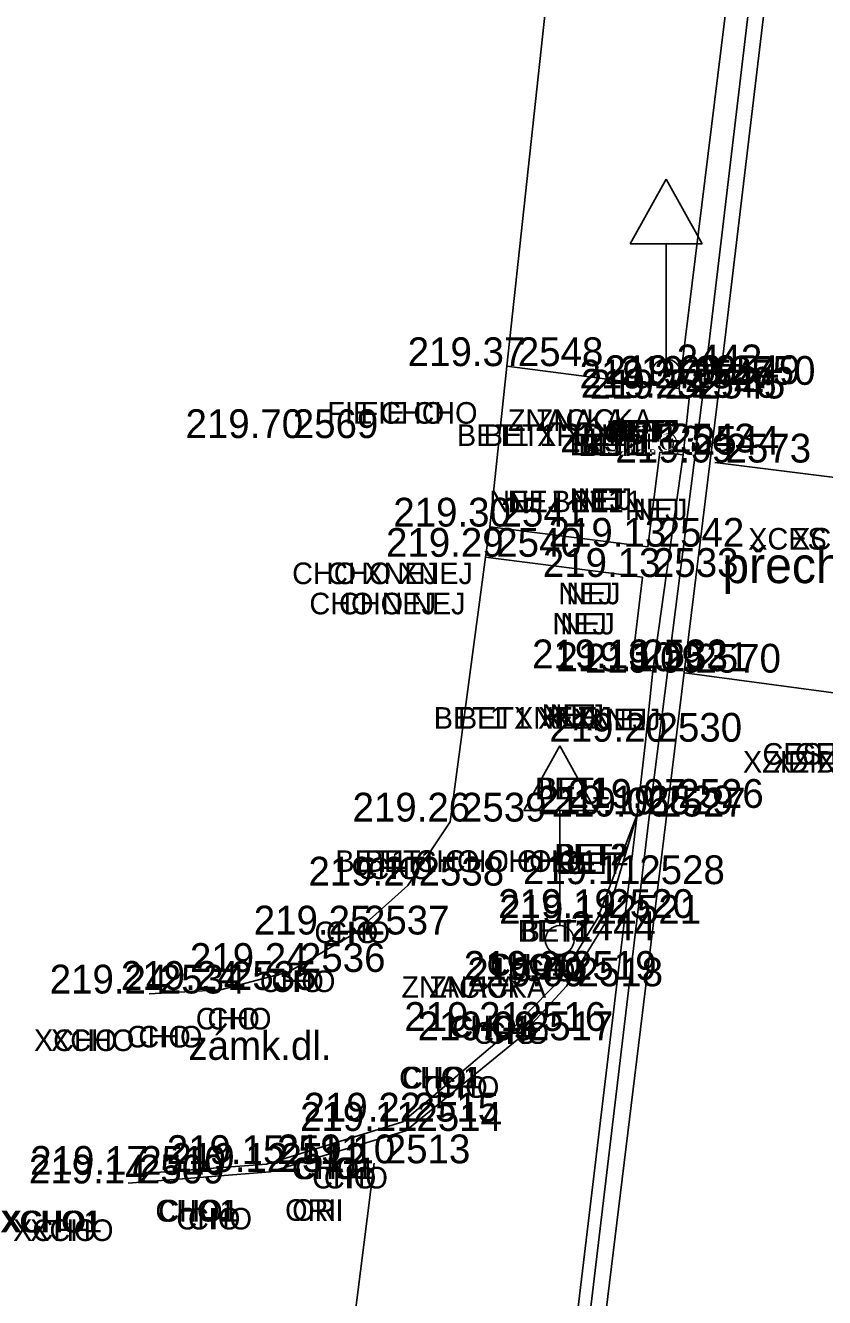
# Model space of a CAD drawing. Extents: x -471047 to -470889, y -1102859 to -1102000.
# Drawn here: x -470952.41 to -470941.29, y -1102212.58 to -1102194.89 of the extents above; entities that cross this region are included whole.
import ezdxf

# ---------------------------------------------------------------- set-up
doc = ezdxf.new("R2010")
doc.units = 0
for name, color, linetype in [('Vrstva 1', 7, 'Continuous'), ('Vrstva 19', 7, 'Continuous'), ('Vrstva 22', 7, 'Continuous'), ('Vrstva 34', 7, 'Continuous'), ('Vrstva 35', 7, 'Continuous'), ('Vrstva 36', 7, 'Continuous'), ('Vrstva 38', 7, 'Continuous'), ('Vrstva 5', 7, 'Continuous'), ('Vrstva 7', 7, 'Continuous'), ('Vrstva 8', 7, 'Continuous')]:
    doc.layers.add(name, color=color, linetype=linetype)

msp = doc.modelspace()

# ---------------------------------------------------------------- linework, layer by layer
at = {"layer": 'Vrstva 1'}
for points in [[(-471040.344, -1102858.385), (-471031.676, -1102846.187), (-471026.357, -1102838.629), (-471023.212, -1102833.975), (-471019.21, -1102827.465), (-471016.861, -1102823.272), (-471013.099, -1102815.912), (-471010.824, -1102810.955), (-471007.329, -1102802.292), (-471005.34, -1102796.515), (-471002.842, -1102787.838), (-471001.3, -1102780.997), (-471000.19, -1102774.713), (-470999.247, -1102768.204), (-470998.794, -1102764.784), (-470997.199, -1102751.812), (-470994.899, -1102732.807), (-470992.551, -1102713.262), (-470990.326, -1102694.887), (-470988.122, -1102676.57), (-470985.812, -1102657.305), (-470983.537, -1102638.407), (-470981.386, -1102620.622), (-470979.843, -1102608.014), (-470976.377, -1102579.253), (-470972.945, -1102550.69), (-470970.475, -1102530.206), (-470967.905, -1102508.801), (-470965.053, -1102485.131), (-470962.734, -1102465.9), (-470960.173, -1102444.812), (-470957.795, -1102425.103), (-470954.965, -1102401.839), (-470953.834, -1102392.574), (-470952.33, -1102379.985), (-470950.744, -1102366.853), (-470948.978, -1102352.106), (-470947.037, -1102335.844), (-470944.949, -1102318.462), (-470944.013, -1102310.745), (-470942.39, -1102297.267), (-470939.519, -1102273.45), (-470937.593, -1102257.43), (-470936.064, -1102244.81), (-470934.114, -1102228.634), (-470931.621, -1102207.856), (-470929.536, -1102190.857), (-470926.572, -1102166.31), (-470924.91, -1102152.663), (-470923.413, -1102140.333), (-470921.923, -1102127.669), (-470921.155, -1102120.084), (-470920.446, -1102109.574), (-470919.912, -1102099.137), (-470919.63, -1102088.981), (-470919.523, -1102081.193), (-470919.563, -1102070.395), (-470919.714, -1102064.236), (-470920.134, -1102054.704), (-470920.462, -1102047.615), (-470920.599, -1102044.52), (-470920.743, -1102041.873), (-470921.125, -1102034.455), (-470921.774, -1102030.337), (-470922.418, -1102027.787), (-470923.734, -1102023.93), (-470924.872, -1102021.434), (-470926.752, -1102018.182), (-470927.953, -1102016.45), (-470929.616, -1102014.424), (-470932.252, -1102011.756), (-470935.111, -1102009.425), (-470938.391, -1102007.371), (-470942.651, -1102005.401)], [(-471041.328, -1102857.18), (-471032.144, -1102844.242), (-471027.583, -1102837.763), (-471024.388, -1102833.028), (-471020.451, -1102826.6), (-471018.089, -1102822.378), (-471014.542, -1102815.445), (-471012.233, -1102810.418), (-471009.247, -1102803.108), (-471006.795, -1102796.098), (-471004.315, -1102787.532), (-471002.782, -1102780.723), (-471001.674, -1102774.458), (-471000.75, -1102768.095), (-471000.28, -1102764.601), (-470998.692, -1102751.741), (-470996.378, -1102732.635), (-470994.028, -1102713.058), (-470991.808, -1102694.749), (-470989.616, -1102676.447), (-470987.284, -1102657.013), (-470985.031, -1102638.272), (-470982.87, -1102620.431), (-470981.334, -1102607.933), (-470977.881, -1102579.263), (-470974.429, -1102550.492), (-470971.964, -1102530.054), (-470969.391, -1102508.607), (-470966.54, -1102484.984), (-470964.231, -1102465.853), (-470961.679, -1102444.752), (-470959.304, -1102425.078), (-470956.455, -1102401.634), (-470955.339, -1102392.489), (-470953.812, -1102379.71), (-470952.249, -1102366.808), (-470950.479, -1102352.023), (-470948.536, -1102335.868), (-470946.426, -1102318.233), (-470945.493, -1102310.531), (-470943.864, -1102297.013), (-470940.984, -1102273.071), (-470939.078, -1102257.195), (-470937.559, -1102244.684), (-470935.592, -1102228.353), (-470933.101, -1102207.653), (-470931.011, -1102190.57), (-470928.046, -1102166.021), (-470926.409, -1102152.578), (-470924.898, -1102140.121), (-470923.427, -1102127.544), (-470922.647, -1102119.826), (-470921.919, -1102109.229), (-470921.42, -1102099.134), (-470921.127, -1102089.016), (-470921.023, -1102081.453), (-470921.061, -1102070.468), (-470921.209, -1102064.314), (-470921.666, -1102053.966), (-470922.156, -1102043.345), (-470922.299, -1102039.934), (-470922.637, -1102034.36), (-470923.091, -1102031.241), (-470923.847, -1102028.247), (-470925.083, -1102024.594), (-470926.222, -1102022.086), (-470928.04, -1102018.943), (-470929.138, -1102017.357), (-470930.929, -1102015.175), (-470933.062, -1102013.049), (-470936.379, -1102010.368), (-470939.169, -1102008.662), (-470942.899, -1102006.906), (-470945.661, -1102005.908)], [(-471043.557, -1102855.955), (-471035.129, -1102844.026), (-471029.872, -1102836.499), (-471026.577, -1102831.578), (-471022.675, -1102825.415), (-471020.123, -1102821.053), (-471016.667, -1102814.59), (-471014.208, -1102809.45), (-471011.177, -1102802.451), (-471008.55, -1102795.333), (-471006.082, -1102787.209), (-471004.464, -1102780.376), (-471003.265, -1102774.167), (-471002.327, -1102767.948), (-471001.636, -1102762.527), (-471000.297, -1102751.605), (-470997.959, -1102732.524), (-470995.602, -1102712.802), (-470993.412, -1102694.623), (-470991.21, -1102676.17), (-470988.891, -1102656.857), (-470986.625, -1102638.083), (-470984.455, -1102620.195), (-470982.936, -1102607.733), (-470979.497, -1102579.223), (-470976.023, -1102550.279), (-470973.554, -1102529.822), (-470970.991, -1102508.497), (-470968.146, -1102484.787), (-470965.835, -1102465.72), (-470963.284, -1102444.529), (-470960.91, -1102424.942), (-470958.043, -1102401.343), (-470956.946, -1102392.356), (-470955.396, -1102379.408), (-470953.851, -1102366.636), (-470952.049, -1102351.733), (-470950.124, -1102335.611), (-470948.034, -1102318.083), (-470947.094, -1102310.328), (-470945.421, -1102296.51), (-470942.58, -1102272.848), (-470940.675, -1102256.948), (-470939.176, -1102244.526), (-470937.187, -1102228.174), (-470934.708, -1102207.467), (-470932.621, -1102190.433), (-470929.634, -1102165.778), (-470928.004, -1102152.415), (-470926.45, -1102139.595), (-470925.003, -1102127.418), (-470924.249, -1102119.695), (-470923.515, -1102109.093), (-470923.018, -1102099.069), (-470922.711, -1102088.911), (-470922.643, -1102081.356), (-470922.797, -1102070.414), (-470923.018, -1102064.454), (-470923.52, -1102053.203), (-470923.823, -1102047.529), (-470924.123, -1102041.506), (-470924.462, -1102037.486), (-470924.934, -1102031.904), (-470925.664, -1102028.672), (-470926.771, -1102025.506), (-470927.959, -1102022.914), (-470929.674, -1102020.028), (-470930.76, -1102018.498), (-470932.447, -1102016.478), (-470935.215, -1102013.816), (-470937.644, -1102011.98), (-470940.381, -1102010.371), (-470943.968, -1102008.669), (-470947.145, -1102007.524), (-470950.874, -1102006.74)], [(-471044.756, -1102855.056), (-471036.376, -1102843.177), (-471031.167, -1102835.741), (-471027.859, -1102830.8), (-471023.934, -1102824.593), (-471021.43, -1102820.312), (-471018.011, -1102813.91), (-471015.536, -1102808.75), (-471012.578, -1102801.897), (-471009.95, -1102794.77), (-471007.561, -1102786.914), (-471005.936, -1102780.074), (-471004.727, -1102773.818), (-471003.828, -1102767.827), (-471003.121, -1102762.345), (-471001.787, -1102751.467), (-470999.446, -1102732.348), (-470997.073, -1102712.539), (-470994.902, -1102694.521), (-470992.696, -1102676.023), (-470990.376, -1102656.68), (-470988.131, -1102638.071), (-470985.947, -1102620.018), (-470984.417, -1102607.512), (-470980.993, -1102579.08), (-470977.514, -1102550.137), (-470975.048, -1102529.649), (-470972.488, -1102508.37), (-470969.618, -1102484.508), (-470967.34, -1102465.669), (-470964.767, -1102444.39), (-470962.402, -1102424.781), (-470959.534, -1102401.193), (-470958.432, -1102392.151), (-470956.883, -1102379.208), (-470955.335, -1102366.424), (-470953.535, -1102351.506), (-470951.606, -1102335.399), (-470949.519, -1102317.94), (-470948.575, -1102310.159), (-470946.889, -1102296.144), (-470944.056, -1102272.618), (-470942.139, -1102256.659), (-470940.657, -1102244.341), (-470938.638, -1102227.749), (-470936.19, -1102207.298), (-470934.102, -1102190.255), (-470931.124, -1102165.639), (-470929.492, -1102152.254), (-470927.915, -1102139.252), (-470926.46, -1102127.103), (-470925.74, -1102119.604), (-470925.012, -1102108.913), (-470924.523, -1102099.054), (-470924.217, -1102088.866), (-470924.148, -1102081.334), (-470924.301, -1102070.391), (-470924.518, -1102064.43), (-470924.97, -1102054.435), (-470925.588, -1102041.569), (-470925.963, -1102035.313), (-470926.405, -1102032.225), (-470927.078, -1102029.198), (-470928.123, -1102026.148), (-470929.318, -1102023.558), (-470930.84, -1102020.97), (-470931.868, -1102019.515), (-470933.443, -1102017.605), (-470936.26, -1102014.885), (-470938.429, -1102013.255), (-470941.213, -1102011.639), (-470944.847, -1102009.927), (-470947.723, -1102008.912), (-470951.444, -1102008.161), (-470954.511, -1102007.931), (-470957.895, -1102008.041)]]:
    msp.add_spline(points, degree=3, dxfattribs=at)
at = {"layer": 'Vrstva 19'}
for p, q in [((-470943.498, -1102197.032), (-470943.998, -1102197.932)), ((-470943.498, -1102197.032), (-470942.998, -1102197.932)), ((-470942.998, -1102197.932), (-470943.998, -1102197.932)), ((-470943.498, -1102197.932), (-470943.498, -1102199.532)), ((-470944.979, -1102204.907), (-470945.479, -1102205.807)), ((-470944.979, -1102204.907), (-470944.479, -1102205.807)), ((-470944.479, -1102205.807), (-470945.479, -1102205.807)), ((-470944.979, -1102205.807), (-470944.979, -1102207.407))]:
    msp.add_line(p, q, dxfattribs=at)
for centre in [(-470943.498, -1102199.732), (-470944.979, -1102207.607)]:
    msp.add_circle(centre, 0.2, dxfattribs=at)
at = {"layer": 'Vrstva 34'}
for p, q in [((-470945.71, -1102199.63), (-470945.71, -1102199.63)), ((-470943.5, -1102199.73), (-470943.5, -1102199.73)), ((-470943.32, -1102199.94), (-470943.32, -1102199.94)), ((-470942.97, -1102199.88), (-470942.97, -1102199.88)), ((-470942.76, -1102199.89), (-470942.76, -1102199.89)), ((-470943.3, -1102200.07), (-470943.3, -1102200.07)), ((-470943.18, -1102200.08), (-470943.18, -1102200.08)), ((-470948.84, -1102200.63), (-470948.84, -1102200.63)), ((-470943.59, -1102200.83), (-470943.59, -1102200.83)), ((-470943.26, -1102200.86), (-470943.26, -1102200.86)), ((-470942.82, -1102200.97), (-470942.82, -1102200.97)), ((-470945.95, -1102201.86), (-470945.95, -1102201.86)), ((-470946.01, -1102202.28), (-470946.01, -1102202.28)), ((-470943.75, -1102202.14), (-470943.75, -1102202.14)), ((-470943.83, -1102202.56), (-470943.83, -1102202.56)), ((-470943.98, -1102203.83), (-470943.98, -1102203.83)), ((-470943.68, -1102203.87), (-470943.68, -1102203.87)), ((-470943.24, -1102203.89), (-470943.24, -1102203.89)), ((-470943.78, -1102204.85), (-470943.78, -1102204.85)), ((-470943.48, -1102205.77), (-470943.48, -1102205.77)), ((-470946.5, -1102205.96), (-470946.5, -1102205.96)), ((-470943.9, -1102205.86), (-470943.9, -1102205.86)), ((-470943.73, -1102205.89), (-470943.73, -1102205.89)), ((-470947.09, -1102206.85), (-470947.09, -1102206.85)), ((-470944.02, -1102206.83), (-470944.02, -1102206.83)), ((-470944.45, -1102207.3), (-470944.45, -1102207.3)), ((-470944.35, -1102207.38), (-470944.35, -1102207.38)), ((-470947.85, -1102207.53), (-470947.85, -1102207.53)), ((-470944.98, -1102207.61), (-470944.98, -1102207.61)), ((-470948.74, -1102208.05), (-470948.74, -1102208.05)), ((-470949.7, -1102208.3), (-470949.7, -1102208.3)), ((-470944.97, -1102208.16), (-470944.97, -1102208.16)), ((-470944.88, -1102208.25), (-470944.88, -1102208.25)), ((-470950.69, -1102208.35), (-470950.69, -1102208.35)), ((-470945.67, -1102208.87), (-470945.67, -1102208.87)), ((-470945.57, -1102209), (-470945.57, -1102209)), ((-470947.16, -1102210.13), (-470947.16, -1102210.13)), ((-470947.12, -1102210.26), (-470947.12, -1102210.26)), ((-470949.06, -1102210.72), (-470949.06, -1102210.72)), ((-470947.56, -1102210.71), (-470947.56, -1102210.71)), ((-470950.96, -1102210.87), (-470950.96, -1102210.87)), ((-470949.01, -1102210.83), (-470949.01, -1102210.83)), ((-470950.98, -1102210.99), (-470950.98, -1102210.99))]:
    msp.add_line(p, q, dxfattribs=at)
at = {"layer": 'Vrstva 5'}
for p, q in [((-470942.757, -1102199.889), (-470941.593, -1102190.169)), ((-470943.48, -1102205.772), (-470942.757, -1102199.889)), ((-470944.566, -1102214.653), (-470943.48, -1102205.772))]:
    msp.add_line(p, q, dxfattribs=at)
at = {"layer": 'Vrstva 7'}
for p, q in [((-470943.316, -1102199.942), (-470942.095, -1102190.004)), ((-470943.3, -1102200.066), (-470943.316, -1102199.942)), ((-470943.177, -1102200.081), (-470943.3, -1102200.066)), ((-470943.262, -1102200.861), (-470943.177, -1102200.081)), ((-470943.682, -1102203.867), (-470943.262, -1102200.861)), ((-470943.785, -1102204.85), (-470943.682, -1102203.867)), ((-470943.902, -1102205.864), (-470943.785, -1102204.85)), ((-470944.447, -1102207.299), (-470943.902, -1102205.864)), ((-470944.017, -1102206.826), (-470943.902, -1102205.864)), ((-470944.909, -1102214.277), (-470944.017, -1102206.826)), ((-470944.973, -1102208.156), (-470944.447, -1102207.299)), ((-470945.666, -1102208.87), (-470944.973, -1102208.156)), ((-470947.161, -1102210.134), (-470945.666, -1102208.87)), ((-470949.059, -1102210.723), (-470947.161, -1102210.134)), ((-470950.96, -1102210.865), (-470949.059, -1102210.723))]:
    msp.add_line(p, q, dxfattribs=at)
at = {"layer": 'Vrstva 8'}
for p, q in [((-470945.712, -1102199.631), (-470944.578, -1102189.112)), ((-470942.971, -1102199.876), (-470941.803, -1102190.081)), ((-470945.95, -1102201.864), (-470945.712, -1102199.631)), ((-470943.316, -1102199.942), (-470945.712, -1102199.631)), ((-470943.734, -1102205.894), (-470942.971, -1102199.876)), ((-470943.752, -1102202.14), (-470943.587, -1102200.826)), ((-470943.587, -1102200.826), (-470943.262, -1102200.861)), ((-470939.428, -1102201.394), (-470942.822, -1102200.97)), ((-470946.01, -1102202.285), (-470945.95, -1102201.864)), ((-470945.95, -1102201.864), (-470943.752, -1102202.14)), ((-470946.5, -1102205.963), (-470946.01, -1102202.285)), ((-470943.828, -1102202.562), (-470946.01, -1102202.285)), ((-470943.981, -1102203.832), (-470943.828, -1102202.562)), ((-470943.682, -1102203.867), (-470943.981, -1102203.832)), ((-470943.243, -1102203.894), (-470939.789, -1102204.358)), ((-470947.09, -1102206.847), (-470946.5, -1102205.963)), ((-470944.731, -1102214.277), (-470943.734, -1102205.894)), ((-470944.35, -1102207.382), (-470943.902, -1102205.864)), ((-470947.847, -1102207.527), (-470947.09, -1102206.847)), ((-470944.882, -1102208.249), (-470944.35, -1102207.382)), ((-470948.744, -1102208.048), (-470947.847, -1102207.527)), ((-470949.696, -1102208.297), (-470948.744, -1102208.048)), ((-470950.689, -1102208.353), (-470949.696, -1102208.297)), ((-470945.57, -1102208.996), (-470944.882, -1102208.249)), ((-470947.12, -1102210.261), (-470945.57, -1102208.996)), ((-470949.005, -1102210.83), (-470947.12, -1102210.261)), ((-470948.562, -1102218.681), (-470947.561, -1102210.708)), ((-470950.982, -1102210.986), (-470949.005, -1102210.83))]:
    msp.add_line(p, q, dxfattribs=at)

# ---------------------------------------------------------------- texts
at = {"layer": 'Vrstva 22'}
for s, height, p in [('přechod', 0.5, (-470942.716, -1102202.646)), ('zámk.dl.', 0.4, (-470950.143, -1102209.272))]:
    msp.add_text(s, height=height, dxfattribs=at).set_placement(p)
at = {"layer": 'Vrstva 35'}
for s, p in [('FIE CHO', (-470948.211, -1102200.43)), ('FIE CHO', (-470947.749, -1102200.43)), ('ZNACKA', (-470945.7, -1102200.53)), ('ZNACKA', (-470945.314, -1102200.53)), ('BET1 XFIE', (-470946.408, -1102200.74)), ('BET1 XFIE', (-470946.035, -1102200.74)), ('BET2', (-470944.335, -1102200.69)), ('BET2', (-470944.301, -1102200.69)), ('BET', (-470944.27, -1102200.68)), ('BET', (-470944.109, -1102200.68)), ('BET1', (-470944.842, -1102200.87)), ('BET1', (-470944.8, -1102200.87)), ('BET1', (-470944.722, -1102200.88)), ('BET1', (-470944.68, -1102200.88)), ('NEJ BET1', (-470945.96, -1102201.66)), ('NEJ BET1', (-470945.702, -1102201.66)), ('NEJ', (-470944.84, -1102201.63)), ('NEJ', (-470944.729, -1102201.63)), ('NEJ', (-470944.07, -1102201.77)), ('NEJ', (-470943.959, -1102201.77)), ('XCES XFIE', (-470942.357, -1102202.18)), ('XCES XFIE', (-470941.759, -1102202.18)), ('CHO XNEJ', (-470948.7, -1102202.66)), ('CHO XNEJ', (-470948.214, -1102202.66)), ('NEJ', (-470945, -1102202.94)), ('NEJ', (-470944.889, -1102202.94)), ('CHO NEJ', (-470948.46, -1102203.08)), ('CHO NEJ', (-470948.049, -1102203.08)), ('NEJ', (-470945.08, -1102203.36)), ('NEJ', (-470944.969, -1102203.36)), ('BET1 XNEJ', (-470946.73, -1102204.67)), ('BET1 XNEJ', (-470946.395, -1102204.67)), ('NEJ', (-470945.23, -1102204.63)), ('NEJ', (-470945.119, -1102204.63)), ('XNEJ', (-470944.79, -1102204.69)), ('XNEJ', (-470944.604, -1102204.69)), ('CES FIE', (-470942.158, -1102205.17)), ('CES FIE', (-470941.709, -1102205.17)), ('XZID XZID1', (-470942.43, -1102205.28)), ('XZID XZID1', (-470942.022, -1102205.28)), ('BET1', (-470945.322, -1102205.65)), ('BET1', (-470945.28, -1102205.65)), ('BET1 CHO CHO1', (-470948.1, -1102206.66)), ('BET1 CHO CHO1', (-470947.692, -1102206.66)), ('BET2', (-470945.055, -1102206.57)), ('BET2', (-470945.021, -1102206.57)), ('CHO', (-470947.801, -1102206.76)), ('CHO', (-470947.639, -1102206.76)), ('BET', (-470945.03, -1102206.69)), ('BET', (-470944.869, -1102206.69)), ('CHO', (-470948.391, -1102207.65)), ('CHO', (-470948.229, -1102207.65)), ('BET1', (-470945.562, -1102207.63)), ('BET1', (-470945.52, -1102207.63)), ('CHO1', (-470945.992, -1102208.1)), ('CHO1', (-470945.95, -1102208.1)), ('CHO', (-470945.651, -1102208.18)), ('CHO', (-470945.489, -1102208.18)), ('CHO', (-470949.151, -1102208.33)), ('CHO', (-470948.989, -1102208.33)), ('ZNACKA', (-470947.18, -1102208.41)), ('ZNACKA', (-470946.794, -1102208.41)), ('CHO', (-470950.041, -1102208.85)), ('CHO', (-470949.879, -1102208.85)), ('CHO1', (-470946.512, -1102208.96)), ('CHO1', (-470946.47, -1102208.96)), ('XCHO', (-470952.291, -1102209.15)), ('XCHO', (-470952.054, -1102209.15)), ('CHO', (-470951.001, -1102209.1)), ('CHO', (-470950.839, -1102209.1)), ('CHO', (-470946.181, -1102209.05)), ('CHO', (-470946.019, -1102209.05)), ('CHO1', (-470947.212, -1102209.67)), ('CHO1', (-470947.17, -1102209.67)), ('CHO', (-470946.871, -1102209.8)), ('CHO', (-470946.709, -1102209.8)), ('CHO1', (-470948.702, -1102210.93)), ('CHO1', (-470948.66, -1102210.93)), ('CHO', (-470948.421, -1102211.06)), ('CHO', (-470948.259, -1102211.06)), ('CHO1', (-470950.602, -1102211.52)), ('CHO1', (-470950.56, -1102211.52)), ('CHO', (-470950.311, -1102211.63)), ('CHO', (-470950.149, -1102211.63)), ('ORI', (-470948.798, -1102211.51)), ('ORI', (-470948.699, -1102211.51)), ('XCHO1', (-470952.76, -1102211.67)), ('XCHO1', (-470952.727, -1102211.67)), ('XCHO', (-470952.581, -1102211.79)), ('XCHO', (-470952.344, -1102211.79))]:
    msp.add_text(s, height=0.3, dxfattribs=at).set_placement(p)
at = {"layer": 'Vrstva 36'}
for s, p in [(' 2548', (-470945.71, -1102199.63)), (' 2442', (-470943.5, -1102199.73)), (' 2549', (-470942.97, -1102199.88)), (' 2550', (-470942.76, -1102199.89)), (' 2547', (-470943.32, -1102199.94)), (' 2546', (-470943.3, -1102200.07)), (' 2545', (-470943.18, -1102200.08)), (' 2569', (-470948.84, -1102200.63)), (' 2543', (-470943.59, -1102200.83)), (' 2544', (-470943.26, -1102200.86)), (' 2573', (-470942.82, -1102200.97)), (' 2541', (-470945.95, -1102201.86)), (' 2542', (-470943.75, -1102202.14)), (' 2540', (-470946.01, -1102202.28)), (' 2533', (-470943.83, -1102202.56)), (' 2532', (-470943.98, -1102203.83)), (' 2531', (-470943.68, -1102203.87)), (' 2570', (-470943.24, -1102203.89)), (' 2530', (-470943.78, -1102204.85)), (' 2529', (-470943.9, -1102205.86)), (' 2527', (-470943.73, -1102205.89)), (' 2526', (-470943.48, -1102205.77)), (' 2539', (-470946.5, -1102205.96)), (' 2538', (-470947.09, -1102206.85)), (' 2528', (-470944.02, -1102206.83)), (' 2520', (-470944.45, -1102207.3)), (' 2521', (-470944.35, -1102207.38)), (' 2537', (-470947.85, -1102207.53)), (' 2444', (-470944.98, -1102207.61)), (' 2536', (-470948.74, -1102208.05)), (' 2519', (-470944.97, -1102208.16)), (' 2534', (-470950.69, -1102208.35)), (' 2535', (-470949.7, -1102208.3)), (' 2518', (-470944.88, -1102208.25)), (' 2516', (-470945.67, -1102208.87)), (' 2517', (-470945.57, -1102209)), (' 2515', (-470947.16, -1102210.13)), (' 2514', (-470947.12, -1102210.26)), (' 2511', (-470949.06, -1102210.72)), (' 2512', (-470949.01, -1102210.83)), (' 2513', (-470947.56, -1102210.71)), (' 2509', (-470950.98, -1102210.99)), (' 2510', (-470950.96, -1102210.87))]:
    msp.add_text(s, height=0.4, dxfattribs=at).set_placement(p)
at = {"layer": 'Vrstva 38'}
for s, p in [('219.37 ', (-470947.093, -1102199.63)), ('219.09 ', (-470944.354, -1102199.88)), ('219.09 ', (-470944.144, -1102199.89)), ('219.27 ', (-470944.703, -1102199.94)), ('219.25 ', (-470944.684, -1102200.07)), ('219.24 ', (-470944.562, -1102200.08)), ('219.70 ', (-470950.183, -1102200.63)), ('219.15 ', (-470944.974, -1102200.83)), ('219.13 ', (-470944.643, -1102200.86)), ('219.09 ', (-470944.204, -1102200.97)), ('219.30 ', (-470947.293, -1102201.86)), ('219.13 ', (-470945.133, -1102202.14)), ('219.29 ', (-470947.394, -1102202.28)), ('219.13 ', (-470945.213, -1102202.56)), ('219.13 ', (-470945.363, -1102203.83)), ('219.10 ', (-470945.023, -1102203.87)), ('219.09 ', (-470944.624, -1102203.89)), ('219.20 ', (-470945.123, -1102204.85)), ('219.19 ', (-470945.284, -1102205.86)), ('219.06 ', (-470945.09, -1102205.89)), ('219.07 ', (-470944.863, -1102205.77)), ('219.26 ', (-470947.86, -1102205.96)), ('219.27 ', (-470948.473, -1102206.85)), ('219.11 ', (-470945.49, -1102206.83)), ('219.19 ', (-470945.834, -1102207.3)), ('219.11 ', (-470945.82, -1102207.38)), ('219.25 ', (-470949.234, -1102207.53)), ('219.24 ', (-470950.122, -1102208.05)), ('219.20 ', (-470946.313, -1102208.16)), ('219.24 ', (-470952.072, -1102208.35)), ('219.24 ', (-470951.082, -1102208.3)), ('219.09 ', (-470946.264, -1102208.25)), ('219.21 ', (-470947.14, -1102208.87)), ('219.09 ', (-470946.954, -1102209)), ('219.22 ', (-470948.541, -1102210.13)), ('219.11 ', (-470948.59, -1102210.26)), ('219.15 ', (-470950.444, -1102210.72)), ('219.12 ', (-470950.391, -1102210.83)), ('219.10 ', (-470948.903, -1102210.71)), ('219.14 ', (-470952.362, -1102210.99)), ('219.17 ', (-470952.343, -1102210.87))]:
    msp.add_text(s, height=0.4, dxfattribs=at).set_placement(p)

doc.saveas('drawing.dxf')
